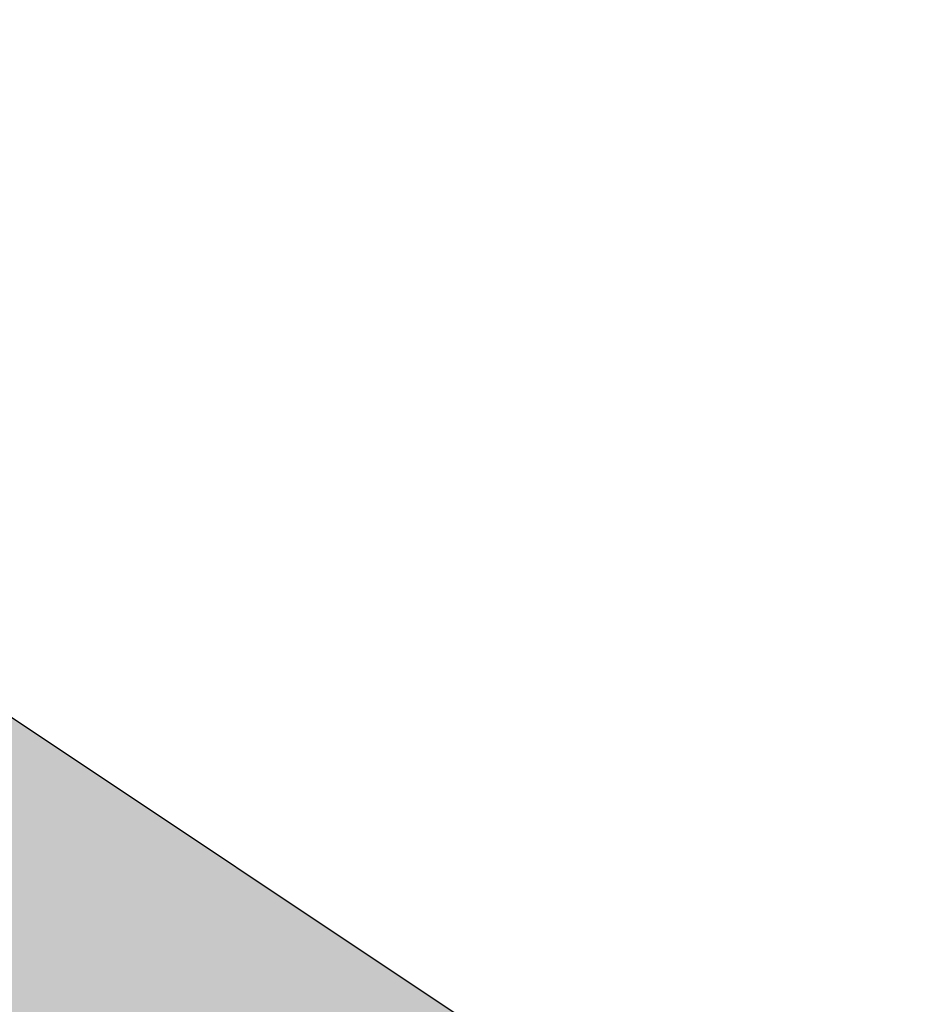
# Model space of a CAD drawing. Header units: millimetres. Extents: x -33345 to 4712671, y -3392 to 121473.
# Tile 853 of 1056: x 3663283.36 to 3663290.31, y 47662.04 to 47669.61. Entities that reach past the tile are written whole.
import ezdxf

# ---------------------------------------------------------------- set-up
doc = ezdxf.new("R2010")
doc.units = ezdxf.units.MM
doc.layers.add('ACO-размер', color=7, linetype='Continuous', lineweight=13)
doc.layers.add('Штриховая-АСО', color=8, linetype='Continuous', lineweight=15)
doc.styles.add('RUSS', font='RUSS.shx', dxfattribs={"width": 0.8, "oblique": 15, "height": 250})
doc.styles.add('X-U-RW-01$0$StyleROMANS', font='GOTHIC.TTF')
doc.dimstyles.new('RUSS$0', dxfattribs={"dimscale": 0, "dimtxt": 2.5, "dimasz": 2, "dimexe": 1.25, "dimexo": 2, "dimgap": 1.75, "dimtad": 1, "dimdec": 0, "dimlfac": 100, "dimzin": 0, "dimdsep": 46, "dimtxsty": 'RUSS', "dimblk1": 'OBLIQUE', "dimblk2": 'OBLIQUE', "dimsah": 1, "dimcen": 3, "dimdle": 1.25, "dimclrt": 1, "dimadec": 0, "dimazin": 0, "dimtfac": 0.75, "dimtdec": 0, "dimtmove": 0, "dimatfit": 0, "dimldrblk": 'OBLIQUE', "dimfxl": 1, "dimtvp": 1.5, "dimtolj": 1, "dimtzin": 0, "dimarcsym": 0})

# ---------------------------------------------------------------- blocks, each defined once
blk = doc.blocks.new('_Oblique')
at = {"color": 0, "linetype": 'ByBlock', "lineweight": -2}
blk.add_line((-0.5, -0.5), (0.5, 0.5), dxfattribs=at)
blk = doc.blocks.new('*D2376')
at = {"layer": 'ACO-размер', "color": 0, "lineweight": -2, "ltscale": 5, "transparency": 16777216}
for p, q in [((3659535.9581, 47964.0769), (3659535.9581, 46852.7933)), ((3664535.9581, 47964.0769), (3664535.9581, 46852.7933)), ((3664660.9581, 46977.7933), (3659410.9581, 46977.7933))]:
    blk.add_line(p, q, dxfattribs=at)
at = {"layer": 'Defpoints', "color": 0, "ltscale": 5, "transparency": 16777216}
for p in [(3659535.9581, 48164.0769), (3664535.9581, 48164.0769), (3659535.9581, 46977.7933)]:
    blk.add_point(p, dxfattribs=at)
at = {"layer": 'ACO-размер', "color": 0, "lineweight": -2, "ltscale": 5, "transparency": 16777216, "xscale": 200, "yscale": 200, "zscale": 200, "rotation": 180}
blk.add_blockref('_Oblique', (3659535.9581, 46977.7933), dxfattribs=at)
at = {"layer": 'ACO-размер', "color": 0, "lineweight": -2, "ltscale": 5, "transparency": 16777216, "xscale": 200, "yscale": 200, "zscale": 200}
blk.add_blockref('_Oblique', (3664535.9581, 46977.7933), dxfattribs=at)
at = {"layer": 'ACO-размер', "color": 1, "ltscale": 5, "transparency": 16777216, "insert": (3662035.9581, 47284.0816), "char_height": 250, "attachment_point": 5, "style": 'X-U-RW-01$0$StyleROMANS', "bg_fill": 3, "box_fill_scale": 1.1, "bg_fill_color": 256, "bg_fill_true_color": 13158600, "bg_fill_transparency": 0}
blk.add_mtext('\\A1;1000', dxfattribs=at)

msp = doc.modelspace()

# ---------------------------------------------------------------- hatches: boundary and pattern name
at = {"layer": 'Штриховая-АСО'}
h = msp.add_hatch(color=256, dxfattribs=at)
h.paths.add_polyline_path([(3663297.6098, 47654.7019), (3662988.2348, 47716.5769), (3663204.7973, 47716.5769)])
h.paths.add_polyline_path([(3663204.7973, 47716.5769), (3662988.2348, 47716.5769), (3663297.6098, 47778.4519)])

# ---------------------------------------------------------------- next in the draw order: dimensions: what is measured, and where the dimension line sits
at = {"layer": 'ACO-размер', "ltscale": 5}
dim = msp.add_linear_dim(base=(3659535.9581, 46977.7933), p1=(3664535.9581, 48164.0769), p2=(3659535.9581, 48164.0769), dimstyle='RUSS$0', override={"dimscale": 100, "dimlfac": 0.2, "dimtxsty": 'X-U-RW-01$0$StyleROMANS', "dimtfill": 1}, dxfattribs=at)
dim.commit()
dim.dimension.update_dxf_attribs({"geometry": '*D2376', "text_midpoint": (3662035.9581, 47284.0816)})

# ---------------------------------------------------------------- next in the draw order: linework, layer by layer
msp.add_lwpolyline([(3663297.6098, 47654.7019), (3663204.7973, 47716.5769)])

doc.saveas('drawing.dxf')
